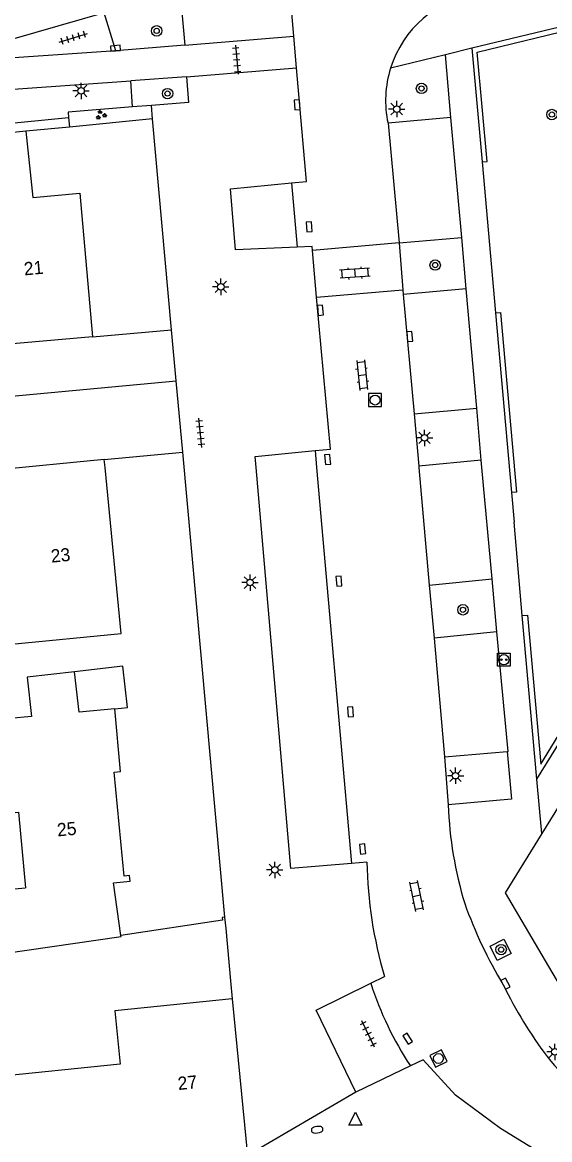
# Model space of a CAD drawing. Extents: x 132998 to 136004, y 396998 to 398512.
# Drawn here: x 133385.3 to 133425.6, y 397948.6 to 398034 of the extents above; entities that cross this region are included whole.
import ezdxf

# ---------------------------------------------------------------- set-up
doc = ezdxf.new("R2010")
doc.units = 0
for name, color, linetype in [('gg-afsc-erfafscheiding', 7, 'Continuous'), ('gg-afsc-hekwerk', 7, 'Continuous'), ('gg-afsc-muur', 7, 'Continuous'), ('gg-anno-huisnummerreeks BGT', 7, 'Continuous'), ('gg-bbg-gedigitaliseerde bebouwing', 7, 'Continuous'), ('gg-bbg-hoofdgebouw', 7, 'Continuous'), ('gg-bbg-luifel en loopbrug', 7, 'Continuous'), ('gg-knt-verharding', 7, 'Continuous'), ('gg-knt-verharding nz', 7, 'Continuous'), ('gt-grn-groengrens', 7, 'Continuous'), ('gt-grn-weggrens', 7, 'Continuous'), ('gt-symb-boom', 7, 'Continuous'), ('gt-symb-brandkraan', 7, 'Continuous'), ('gt-symb-groenvak', 7, 'Continuous'), ('gt-symb-klinker verharding', 7, 'Continuous'), ('gt-symb-kolk', 7, 'Continuous'), ('gt-symb-laadpunt elektrisch vervoer', 7, 'Continuous'), ('gt-symb-lichtmast', 7, 'Continuous'), ('gt-symb-rioolschacht', 7, 'Continuous'), ('gt-symb-tegel verharding', 7, 'Continuous'), ('gt-symb-waterafsluiter', 7, 'Continuous')]:
    doc.layers.add(name, color=color, linetype=linetype)

# ---------------------------------------------------------------- blocks, each defined once
blk = doc.blocks.new('gt0-BOOM')
at = {"layer": 'gt-symb-boom'}
for radius in [0.4, 0.2]:
    blk.add_circle((0, 0), radius, dxfattribs=at)
blk = doc.blocks.new('gt0-TEG1')
at = {"layer": 'gt-symb-tegel verharding'}
for p, q in [((-1.125, 0), (1.125, 0)), ((-0.9, -0.25), (-0.9, 0.25)), ((-0.45, -0.25), (-0.45, 0.25)), ((0, -0.25), (0, 0.25)), ((0.45, -0.25), (0.45, 0.25)), ((0.9, -0.25), (0.9, 0.25))]:
    blk.add_line(p, q, dxfattribs=at)
blk = doc.blocks.new('gt0-LMAST')
at = {"layer": 'gt-symb-lichtmast'}
for p, q in [((-0.182, 0.173), (-0.447, 0.438)), ((-0.005, 0.246), (-0.005, 0.621)), ((0.172, 0.173), (0.437, 0.438)), ((-0.255, -0.004), (-0.63, -0.004)), ((-0.182, -0.181), (-0.447, -0.446)), ((-0.005, -0.254), (-0.005, -0.629)), ((0.437, -0.446), (0.172, -0.181)), ((0.245, -0.004), (0.62, -0.004))]:
    blk.add_line(p, q, dxfattribs=at)
blk.add_circle((-0.005, -0.004), 0.25, dxfattribs=at)
blk = doc.blocks.new('gt0-KOLK')
at = {"layer": 'gt-symb-kolk'}
blk.add_lwpolyline([(0, 0), (0.375, 0), (0.375, 0.4), (-0.375, 0.4), (-0.375, 0), (0, 0)], dxfattribs=at)
blk = doc.blocks.new('gt0-GRVAK')
at = {"layer": 'gt-symb-groenvak'}
for p, q in [((-0.11, 0.189), (-0.228, 0.24)), ((-0.182, 0.153), (0.088, 0.153)), ((-0.091, 0.211), (-0.156, 0.322)), ((-0.047, 0.214), (-0.047, 0.393)), ((-0.004, 0.211), (0.061, 0.322)), ((0.015, 0.189), (0.133, 0.24)), ((0.262, -0.052), (0.197, 0.059)), ((0.305, -0.049), (0.305, 0.13)), ((0.349, -0.052), (0.414, 0.059)), ((-0.245, -0.228), (-0.363, -0.177)), ((-0.318, -0.264), (-0.047, -0.264)), ((-0.226, -0.206), (-0.291, -0.095)), ((-0.183, -0.203), (-0.183, -0.024)), ((-0.139, -0.206), (-0.074, -0.095)), ((-0.12, -0.228), (-0.002, -0.177)), ((0.243, -0.074), (0.125, -0.023)), ((0.17, -0.11), (0.441, -0.11)), ((0.368, -0.074), (0.486, -0.023))]:
    blk.add_line(p, q, dxfattribs=at)
blk = doc.blocks.new('gt0-RS')
at = {"layer": 'gt-symb-rioolschacht'}
blk.add_lwpolyline([(-0.5, -0.5), (0.5, -0.5), (0.5, 0.5), (-0.5, 0.5)], close=True, dxfattribs=at)
blk.add_circle((0, 0), 0.375, dxfattribs=at)
blk = doc.blocks.new('gt0-KL1')
at = {"layer": 'gt-symb-klinker verharding'}
for p, q in [((-1.15, 0.3), (1.15, 0.3)), ((-1, -0.3), (-1, 0.3)), ((-0.5, 0.3), (-0.5, 0.45)), ((0, -0.3), (0, 0.3)), ((0.5, 0.3), (0.5, 0.45)), ((1, -0.3), (1, 0.3)), ((-1.15, -0.3), (1.15, -0.3)), ((-0.5, -0.45), (-0.5, -0.3)), ((0.5, -0.45), (0.5, -0.3))]:
    blk.add_line(p, q, dxfattribs=at)
blk = doc.blocks.new('gt0-LEV')
at = {"layer": 'gt-symb-laadpunt elektrisch vervoer'}
blk.add_lwpolyline([(-0.486, 0.501), (0.486, 0.501), (0.486, -0.499), (-0.486, -0.499)], close=True, dxfattribs=at)
for centre, radius in [((0, 0), 0.393), ((-0.186, 0), 0.0566), ((0.186, 0), 0.0566)]:
    blk.add_circle(centre, radius, dxfattribs=at)
blk = doc.blocks.new('gt0-BR')
at = {"layer": 'gt-symb-brandkraan'}
for centre, radius, start, end in [((-0.244, 0), 0.206, 107.56694, 252.43307), ((0.599, -2.664), 3, 106.89205, 107.56694), ((0, -0.691), 0.938, 73.10799, 106.89205), ((-0.599, -2.664), 3, 72.43309, 73.10799), ((0.244, 0), 0.206, 287.56695, 72.43309), ((0.599, 2.664), 3, 252.43307, 253.10797), ((0, 0.691), 0.938, 253.10797, 286.89206), ((-0.599, 2.664), 3, 286.89206, 287.56695)]:
    blk.add_arc(centre, radius, start, end, dxfattribs=at)
blk = doc.blocks.new('gt0-WAFSL')
at = {"layer": 'gt-symb-waterafsluiter'}
for p, q in [((-0.5, -0.333), (0, 0.667)), ((0, 0.667), (0.5, -0.333)), ((0.5, -0.333), (-0.5, -0.333))]:
    blk.add_line(p, q, dxfattribs=at)

msp = doc.modelspace()

# ---------------------------------------------------------------- linework, layer by layer
at = {"layer": 'gg-afsc-erfafscheiding'}
for p, q in [((133395.254, 398026.626), (133388.906, 398026.005)), ((133388.906, 398026.005), (133385.571, 398025.679)), ((133390.66, 398009.971), (133396.712, 398010.508)), ((133371.469, 398004.213), (133397.064, 398006.62)), ((133391.563, 398000.596), (133397.557, 398001.169))]:
    msp.add_line(p, q, dxfattribs=at)
at = {"layer": 'gg-afsc-hekwerk'}
msp.add_line((133401.248, 397960.758), (133400.877, 397964.752), dxfattribs=at)
msp.add_lwpolyline([(133391.55, 398034.731), (133381.067, 398031.719), (133379.731, 398032.49)], dxfattribs=at)
at = {"layer": 'gg-afsc-muur'}
msp.add_line((133400.877, 397964.752), (133400.774, 397965.629), dxfattribs=at)
for points in [[(133400.774, 397965.629), (133400.585, 397965.609), (133400.608, 397965.39), (133392.838, 397964.224)], [(133401.34, 397959.37), (133401.375, 397959.374), (133401.248, 397960.758)]]:
    msp.add_lwpolyline(points, dxfattribs=at)
at = {"layer": 'gg-bbg-gedigitaliseerde bebouwing'}
for p, q in [((133389.636, 397981.296), (133389.287, 397984.375)), ((133392.361, 397981.545), (133389.636, 397981.296))]:
    msp.add_line(p, q, dxfattribs=at)
for points in [[(133389.287, 397984.375), (133385.662, 397983.965), (133386.002, 397980.964)], [(133386.002, 397980.964), (133384.332, 397980.811), (133384.38, 397980.298), (133380.642, 397979.949), (133381.264, 397973.29), (133385, 397973.639), (133385.54, 397967.863)], [(133392.855, 397964.107), (133382.104, 397962.569), (133381.585, 397967.515), (133385.54, 397967.863)], [(133401.34, 397959.37), (133392.366, 397958.473), (133392.78, 397954.392), (133382.776, 397953.371), (133382.734, 397953.656), (133373.301, 397952.256)]]:
    msp.add_lwpolyline(points, dxfattribs=at)
at = {"layer": 'gg-bbg-hoofdgebouw'}
for p, q in [((133385.571, 398025.679), (133362.397, 398023.408)), ((133385.571, 398025.679), (133386.105, 398020.617)), ((133390.66, 398009.971), (133383, 398009.291)), ((133392.855, 397964.107), (133392.838, 397964.224)), ((133401.34, 397959.37), (133402.52, 397947.42))]:
    msp.add_line(p, q, dxfattribs=at)
for points in [[(133386.105, 398020.617), (133389.7, 398020.941), (133390.66, 398009.971)], [(133391.563, 398000.596), (133383.187, 397999.795), (133383.236, 397999.287), (133378.984, 397998.875), (133379.549, 397993.063)], [(133392.84, 397987.3), (133391.618, 398000), (133391.563, 398000.596)], [(133379.549, 397993.063), (133383.789, 397993.475), (133384.467, 397986.478), (133392.84, 397987.3)], [(133392.838, 397964.224), (133392.262, 397968.258), (133393.536, 397968.369), (133393.491, 397968.81), (133393.079, 397968.763), (133392.327, 397976.71), (133392.795, 397976.767), (133392.361, 397981.545)]]:
    msp.add_lwpolyline(points, dxfattribs=at)
at = {"layer": 'gg-bbg-luifel en loopbrug'}
msp.add_lwpolyline([(133392.361, 397981.545), (133393.346, 397981.635), (133392.989, 397984.794), (133389.287, 397984.375)], dxfattribs=at)
at = {"layer": 'gg-knt-verharding'}
for p, q in [((133395.044, 398061.754), (133397.73, 398032.27)), ((133464.78, 398042.952), (133419.68, 398032.022)), ((133392.44, 398031.831), (133391.55, 398034.731)), ((133397.73, 398032.27), (133406.05, 398032.961)), ((133406.261, 398030.538), (133406.05, 398032.961)), ((133397.73, 398032.27), (133392.44, 398031.831)), ((133419.68, 398032.022), (133420.451, 398023.345)), ((133417.646, 398031.529), (133413.46, 398030.515)), ((133418.071, 398026.732), (133417.646, 398031.529)), ((133397.85, 398029.84), (133406.261, 398030.538)), ((133397.85, 398029.84), (133393.588, 398029.538)), ((133395.254, 398026.626), (133395.16, 398027.66)), ((133396.712, 398010.508), (133395.254, 398026.626)), ((133418.071, 398026.732), (133413.26, 398026.29)), ((133418.898, 398017.567), (133418.071, 398026.732)), ((133420.451, 398023.345), (133421.477, 398011.8)), ((133414.1, 398017.166), (133418.898, 398017.567)), ((133419.237, 398013.644), (133418.898, 398017.567)), ((133414.1, 398017.166), (133407.475, 398016.58)), ((133414.1, 398017.166), (133414.396, 398013.574)), ((133407.8, 398013.007), (133407.475, 398016.58)), ((133407.8, 398013.007), (133414.396, 398013.574)), ((133414.396, 398013.574), (133414.427, 398013.199)), ((133419.237, 398013.644), (133414.427, 398013.199)), ((133420.054, 398004.519), (133419.237, 398013.644)), ((133421.477, 398011.8), (133422.697, 397998.068)), ((133397.064, 398006.62), (133396.712, 398010.508)), ((133415.258, 398004.076), (133420.054, 398004.519)), ((133415.258, 398004.076), (133415.606, 398000.09)), ((133420.391, 398000.54), (133420.054, 398004.519)), ((133400.774, 397965.629), (133397.557, 398001.169)), ((133420.391, 398000.54), (133415.606, 398000.09)), ((133420.44, 398000), (133420.391, 398000.54)), ((133421.216, 397991.491), (133420.44, 398000)), ((133424.642, 397976.167), (133439.13, 397999.716)), ((133442.268, 398000), (133425.012, 397972.007)), ((133422.697, 397998.068), (133422.898, 397995.802)), ((133423.531, 397988.677), (133422.898, 397995.802)), ((133416.406, 397990.999), (133421.216, 397991.491)), ((133421.588, 397987.428), (133421.216, 397991.491)), ((133416.406, 397990.999), (133416.783, 397986.956)), ((133424.642, 397976.167), (133423.531, 397988.677)), ((133421.588, 397987.428), (133416.783, 397986.956)), ((133417.582, 397977.881), (133422.369, 397978.289)), ((133417.582, 397977.881), (133417.862, 397974.195)), ((133411.642, 397969.835), (133410.464, 397969.736)), ((133411.937, 397960.572), (133412.996, 397961.088)), ((133414.974, 397954.257), (133410.809, 397952.254))]:
    msp.add_line(p, q, dxfattribs=at)
for points in [[(133406.05, 398032.961), (133405.846, 398035.305), (133404.693, 398035.203)], [(133392.44, 398031.831), (133364.62, 398029.921), (133332.17, 398025.549)], [(133405.877, 398021.734), (133407.017, 398021.846), (133406.261, 398030.538)], [(133330.564, 398021.835), (133331.195, 398022.193), (133331.742, 398022.388), (133339.42, 398023.991), (133344.24, 398024.731), (133364.83, 398027.501), (133393.588, 398029.538)], [(133397.85, 398029.84), (133398.01, 398027.89), (133395.16, 398027.66)], [(133406.302, 398016.819), (133401.608, 398016.611), (133401.223, 398021.276), (133405.877, 398021.734)], [(133407.475, 398016.58), (133407.449, 398016.87), (133406.302, 398016.819)], [(133407.687, 398001.278), (133408.855, 398001.392), (133407.8, 398013.007)], [(133403.176, 398000), (133403.104, 398000.831), (133407.687, 398001.278)], [(133410.464, 397969.736), (133405.822, 397969.343), (133403.176, 398000)], [(133422.369, 397978.289), (133422.456, 397978.296), (133421.588, 397987.428)], [(133422.369, 397978.289), (133422.715, 397974.642), (133417.862, 397974.195)], [(133425.012, 397972.007), (133422.23, 397967.494), (133429.43, 397955.224)], [(133421.072, 397963.405), (133422.129, 397963.951), (133422.671, 397962.858), (133421.614, 397962.312), (133421.072, 397963.405)], [(133410.809, 397952.254), (133407.773, 397958.526), (133411.937, 397960.572)], [(133427.891, 397945.771), (133421.863, 397949.479), (133418.418, 397952.027), (133415.953, 397954.728), (133414.974, 397954.257)]]:
    msp.add_lwpolyline(points, dxfattribs=at)
for centre, radius, start, end in [((133421.393, 398028.021), 8.316, 99.20466, 162.54874), ((133421.397, 398028.022), 8.32, 162.56373, 192.01586), ((133447.698, 397975.332), 29.858, 182.18222, 196.86831), ((133444.257, 397970.405), 32.62, 181.0019, 196.59673), ((133451.581, 397978.244), 34.458, 199.62939, 211.10568), ((133452.711, 397975.455), 34.115, 206.10813, 216.90335), ((133447.124, 397972.581), 27.942, 219.07114, 233.55211)]:
    msp.add_arc(centre, radius, start, end, dxfattribs=at)
at = {"layer": 'gg-knt-verharding nz'}
for p, q in [((133413.26, 398026.29), (133414.1, 398017.166)), ((133405.877, 398021.734), (133406.302, 398016.819)), ((133414.427, 398013.199), (133415.258, 398004.076)), ((133407.687, 398001.278), (133407.799, 398000)), ((133407.799, 398000), (133410.464, 397969.736)), ((133415.606, 398000.09), (133415.614, 398000)), ((133415.614, 398000), (133416.406, 397990.999)), ((133416.783, 397986.956), (133417.582, 397977.881))]:
    msp.add_line(p, q, dxfattribs=at)
msp.add_arc((133436.794, 397968.639), 26.134, 197.97905, 213.38847, dxfattribs=at)
at = {"layer": 'gt-grn-groengrens'}
for p, q in [((133393.729, 398027.545), (133393.588, 398029.538)), ((133395.16, 398027.66), (133393.729, 398027.545)), ((133331.076, 398021.227), (133388.836, 398026.725)), ((133388.836, 398026.725), (133388.906, 398026.005))]:
    msp.add_line(p, q, dxfattribs=at)
for points in [[(133420.451, 398023.345), (133420.843, 398023.38), (133420.08, 398031.736), (133441.803, 398037.025)], [(133393.729, 398027.545), (133388.795, 398027.148), (133388.836, 398026.725)], [(133421.477, 398011.8), (133421.868, 398011.834), (133423.088, 397998.102), (133422.697, 397998.068)], [(133423.531, 397988.677), (133423.923, 397988.712), (133424.935, 397977.318), (133438.786, 397999.927), (133439.13, 397999.716)]]:
    msp.add_lwpolyline(points, dxfattribs=at)
at = {"layer": 'gt-grn-weggrens'}
for p, q in [((133419.68, 398032.022), (133417.646, 398031.529)), ((133397.557, 398001.169), (133397.064, 398006.62)), ((133425.012, 397972.007), (133424.642, 397976.167)), ((133410.809, 397952.254), (133402.52, 397947.42))]:
    msp.add_line(p, q, dxfattribs=at)

# ---------------------------------------------------------------- block references
at = {"layer": 'gt-symb-boom'}
for p in [(133395.568, 398033.356), (133415.823, 398028.957), (133425.796, 398026.96), (133416.866, 398015.458), (133418.992, 397989.114), (133421.909, 397963.143)]:
    msp.add_blockref('gt0-BOOM', p, dxfattribs=at)
at = {"layer": 'gt-symb-boom', "rotation": -175.41237434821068}
msp.add_blockref('gt0-BOOM', (133396.401, 398028.563), dxfattribs=at)
at = {"layer": 'gt-symb-brandkraan', "rotation": -171.60242742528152}
msp.add_blockref('gt0-BR', (133407.842, 397949.376), dxfattribs=at)
at = {"layer": 'gt-symb-groenvak'}
msp.add_blockref('gt0-GRVAK', (133391.29, 398026.93), dxfattribs=at)
at = {"layer": 'gt-symb-klinker verharding'}
for p, rotation in [((133410.724, 398014.837), -175.987828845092), ((133411.283, 398007.051), -83.91299166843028), ((133415.46, 397967.239), 101.36613785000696)]:
    msp.add_blockref('gt0-KL1', p, dxfattribs=dict(at, rotation=rotation))
at = {"layer": 'gt-symb-kolk'}
for p, rotation in [((133392.43, 398031.829), 4.742197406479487), ((133406.511, 398027.724), 94.93498592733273), ((133407.424, 398018.391), 93.66925409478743), ((133407.892, 398011.984), -84.77963836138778), ((133414.723, 398009.983), -84.72259391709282), ((133408.845, 398000.615), 95.22036163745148), ((133409.698, 397991.316), 95.10624172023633), ((133410.59, 397981.331), 95.1062417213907), ((133411.521, 397970.856), 96.66296362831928), ((133422.076, 397960.442), -61.43528180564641), ((133414.932, 397956.435), 121.75019690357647)]:
    msp.add_blockref('gt0-KOLK', p, dxfattribs=dict(at, rotation=rotation))
at = {"layer": 'gt-symb-laadpunt elektrisch vervoer'}
msp.add_blockref('gt0-LEV', (133422.112, 397985.298), dxfattribs=at)
at = {"layer": 'gt-symb-lichtmast'}
for p in [(133389.789, 398028.773), (133413.929, 398027.382), (133400.478, 398013.798), (133416.055, 398002.257), (133402.711, 397991.196), (133418.429, 397976.438), (133404.607, 397969.238), (133426.025, 397955.332)]:
    msp.add_blockref('gt0-LMAST', p, dxfattribs=at)
at = {"layer": 'gt-symb-rioolschacht'}
msp.add_blockref('gt0-RS', (133412.273, 398005.137), dxfattribs=at)
at = {"layer": 'gt-symb-rioolschacht', "rotation": 25.66787516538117}
msp.add_blockref('gt0-RS', (133417.119, 397954.823), dxfattribs=at)
at = {"layer": 'gt-symb-tegel verharding'}
for p, rotation in [((133389.195, 398032.824), 17.09430559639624), ((133401.688, 398031.155), -84.95083353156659), ((133398.907, 398002.637), 95.56802405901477), ((133411.742, 397956.693), 115.92418551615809)]:
    msp.add_blockref('gt0-TEG1', p, dxfattribs=dict(at, rotation=rotation))
at = {"layer": 'gt-symb-waterafsluiter'}
msp.add_blockref('gt0-WAFSL', (133410.765, 397950.063), dxfattribs=at)

# ---------------------------------------------------------------- texts
at = {"layer": 'gg-anno-huisnummerreeks BGT'}
for s, rotation, p in [('21', 5, (133385.454, 398014.666)), ('23', 5.5, (133387.521, 397992.713)), ('25', 5.4, (133387.995, 397971.789)), ('27', 5.6, (133397.227, 397952.407))]:
    msp.add_text(s, height=1, rotation=rotation, dxfattribs=at).set_placement(p)

doc.saveas('drawing.dxf')
